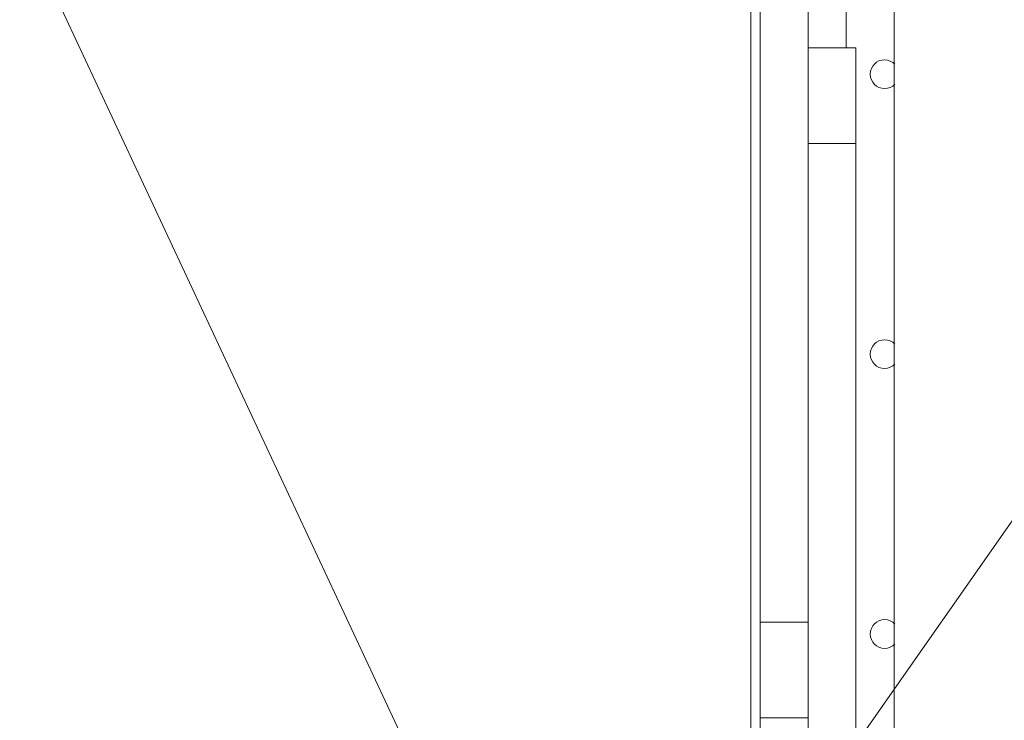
# Model space of a CAD drawing. Header units: millimetres. Extents: x 567 to 934, y -1 to 364.
# Tile 829 of 1056: x 764.214 to 765.244, y 166.129 to 166.861. Entities that reach past the tile are written whole.
import ezdxf

# ---------------------------------------------------------------- set-up
doc = ezdxf.new("R2010")
doc.units = ezdxf.units.MM
doc.header["$MEASUREMENT"] = 0
doc.layers.add('AF-Indicação coluna', color=5, linetype='Continuous', lineweight=13)
doc.layers.add('AL-Indicação coluna', color=94, linetype='Continuous', lineweight=13)
doc.layers.add('ARQ FINA', color=8, linetype='Continuous')

msp = doc.modelspace()

# ---------------------------------------------------------------- linework, layer by layer
at = {"layer": 'AF-Indicação coluna'}
msp.add_line((764.2145, 166.9656), (764.7625, 165.7954), dxfattribs=at)
at = {"layer": 'AL-Indicação coluna'}
msp.add_line((765.5563, 166.772), (764.8739, 165.7967), dxfattribs=at)
at = {"layer": 'ARQ FINA', "lineweight": 5}
for p, q in [((764.9789, 174.6349), (764.9789, 165.6914)), ((765.1289, 169.5514), (765.1289, 165.8114)), ((765.0789, 168.5314), (765.0789, 166.8314)), ((764.9889, 166.1314), (764.9889, 167.0814)), ((765.0389, 167.0814), (765.0389, 166.1314)), ((765.0889, 166.8314), (765.0389, 166.8314)), ((765.0389, 166.8314), (765.0389, 165.8814)), ((765.0889, 166.8314), (765.0389, 166.8314)), ((765.0389, 166.8314), (765.0389, 166.7314)), ((765.0889, 165.8814), (765.0889, 166.8314)), ((765.0889, 166.7314), (765.0889, 166.8314)), ((765.0389, 166.7314), (765.0889, 166.7314)), ((764.9889, 166.2314), (765.0389, 166.2314)), ((764.9889, 166.1314), (764.9889, 166.2314)), ((765.0389, 166.2314), (765.0389, 166.1314)), ((765.0389, 166.1314), (764.9889, 166.1314)), ((765.0389, 166.1314), (764.9889, 166.1314)), ((764.9889, 165.8814), (764.9889, 166.1314))]:
    msp.add_line(p, q, dxfattribs=at)
for centre, start, end in [((765.1189, 166.8039), 90, 270), ((765.1189, 166.8039), 43.812, 90), ((765.1189, 166.8039), 270, 316.188), ((765.1189, 166.5114), 90, 270), ((765.1189, 166.5114), 43.812, 90), ((765.1189, 166.5114), 270, 316.188), ((765.1189, 166.2189), 90, 270), ((765.1189, 166.2189), 43.812, 90), ((765.1189, 166.2189), 270, 316.188)]:
    msp.add_arc(centre, 0.015, start, end, dxfattribs=at)

doc.saveas('drawing.dxf')
